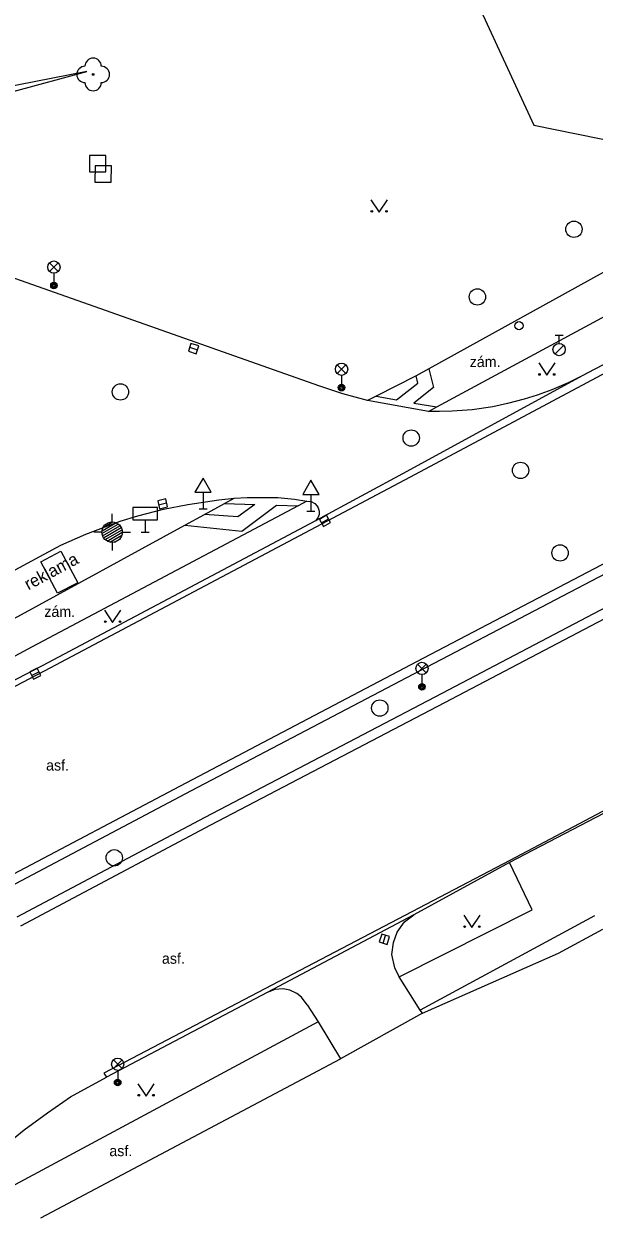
# Model space of a CAD drawing. Extents: x -598341 to -594502, y -1162301 to -1161406.
# Drawn here: x -597969.9 to -597935, y -1161919.4 to -1161846.7 of the extents above; entities that cross this region are included whole.
import ezdxf

# ---------------------------------------------------------------- set-up
doc = ezdxf.new("R2010")
doc.units = 0
for name, color, linetype in [('Vrstva 10', 7, 'Continuous'), ('Vrstva 11', 7, 'Continuous'), ('Vrstva 14', 7, 'Continuous'), ('Vrstva 22', 7, 'Continuous'), ('Vrstva 26', 7, 'Continuous'), ('Vrstva 27', 7, 'Continuous'), ('Vrstva 28', 7, 'Continuous'), ('Vrstva 31', 7, 'Continuous'), ('Vrstva 33', 7, 'Continuous'), ('Vrstva 34', 7, 'Continuous'), ('Vrstva 35', 7, 'Continuous'), ('Vrstva 36', 7, 'Continuous'), ('Vrstva 40', 7, 'Continuous'), ('Vrstva 42', 7, 'Continuous'), ('Vrstva 7', 7, 'Continuous'), ('Vrstva 8', 7, 'Continuous')]:
    doc.layers.add(name, color=color, linetype=linetype)

msp = doc.modelspace()

# ---------------------------------------------------------------- linework, layer by layer
at = {"layer": 'Vrstva 10'}
for p, q in [((-597947.4, -1161833.92), (-597938.69, -1161852.87)), ((-597938.69, -1161852.87), (-597930.8, -1161854.45)), ((-597951.84, -1161868.8), (-597971.07, -1161862.01))]:
    msp.add_line(p, q, dxfattribs=at)
for points in [[(-597823.94, -1161827.8), (-597832.38, -1161831.5), (-597840.42, -1161835.17), (-597854.76, -1161841.92), (-597866.6, -1161847.72), (-597879.13, -1161854.09), (-597893.83, -1161861.76), (-597907.06, -1161868.69), (-597919.77, -1161875.39), (-597928.69, -1161880.09), (-597944.15, -1161888.2), (-597958.48, -1161895.69), (-597970.1, -1161901.86)], [(-597929.93, -1161862.17), (-597930.11, -1161862.65), (-597930.45, -1161863.36), (-597930.68, -1161863.8), (-597931.09, -1161864.46), (-597931.41, -1161864.92), (-597931.9, -1161865.5), (-597932.53, -1161866.13), (-597933.17, -1161866.68), (-597933.83, -1161867.16), (-597934.4, -1161867.51), (-597935, -1161867.81)], [(-597906.67, -1161865.85), (-597906.96, -1161865.31), (-597908.45, -1161866.07), (-597921.02, -1161872.66), (-597930.21, -1161877.5), (-597945.43, -1161885.47), (-597959.97, -1161893.12), (-597971.26, -1161899.06)], [(-597935, -1161867.81), (-597935.73, -1161868.19)], [(-597948.86, -1161869.7), (-597950.37, -1161869.3), (-597951.84, -1161868.8)], [(-597935.73, -1161868.19), (-597936.59, -1161868.62), (-597937.58, -1161869.05), (-597938.49, -1161869.37), (-597939.28, -1161869.63), (-597940.29, -1161869.89), (-597941.2, -1161870.09), (-597942.45, -1161870.27), (-597943.68, -1161870.36), (-597944.45, -1161870.37), (-597945.14, -1161870.37)], [(-597945.14, -1161870.37), (-597948.86, -1161869.7)], [(-597967.62, -1161878.55), (-597966.09, -1161877.88), (-597964, -1161877.08), (-597962.91, -1161876.77), (-597961.35, -1161876.35), (-597959.85, -1161876.06), (-597957.97, -1161875.78), (-597957.02, -1161875.68)], [(-597957.02, -1161875.68), (-597956.23, -1161875.63), (-597955.27, -1161875.63), (-597954.36, -1161875.63), (-597953.34, -1161875.74), (-597952.57, -1161875.86)], [(-597952.57, -1161875.86), (-597952.32, -1161875.89), (-597952.08, -1161876.01), (-597951.94, -1161876.17), (-597951.88, -1161876.28), (-597951.83, -1161876.47), (-597951.83, -1161876.68), (-597951.91, -1161876.88), (-597952.05, -1161877.07)], [(-597952.05, -1161877.07), (-597968.77, -1161885.94), (-597991.02, -1161897.5)], [(-597971.47, -1161880.61), (-597967.62, -1161878.55)], [(-597914.24, -1161884.44), (-597940.17, -1161897.96)], [(-597940.17, -1161897.96), (-597946.03, -1161901.16)], [(-597946.93, -1161904.96), (-597947.2, -1161904.41), (-597947.37, -1161903.59), (-597947.28, -1161902.87), (-597947.05, -1161902.22), (-597946.6, -1161901.6), (-597946.03, -1161901.16)], [(-597945.64, -1161906.99), (-597946.93, -1161904.96)], [(-597955, -1161905.91), (-597964.84, -1161911.09)], [(-597952.56, -1161906.68), (-597952.91, -1161906.2), (-597953.19, -1161905.99), (-597953.62, -1161905.78), (-597954.02, -1161905.7), (-597954.53, -1161905.74), (-597955, -1161905.91)], [(-597952.56, -1161906.68), (-597951.88, -1161907.72)], [(-597945.49, -1161907.19), (-597945.64, -1161906.99)], [(-597951.88, -1161907.72), (-597950.52, -1161909.97)], [(-597971.78, -1161915.86), (-597969.87, -1161914.31), (-597968.45, -1161913.28), (-597967.03, -1161912.31), (-597964.84, -1161911.09)]]:
    msp.add_lwpolyline(points, dxfattribs=at)
at = {"layer": 'Vrstva 11'}
for p, q in [((-597946.03, -1161901.16), (-597955, -1161905.91)), ((-597951.88, -1161907.72), (-597972.94, -1161919.01))]:
    msp.add_line(p, q, dxfattribs=at)
for points in [[(-597929.8, -1161859.31), (-597945.12, -1161867.77)], [(-597944.62, -1161870.09), (-597930.37, -1161862.41)], [(-597906.67, -1161865.85), (-597920.8, -1161873.22), (-597929.91, -1161878.01), (-597945.23, -1161886.01), (-597959.66, -1161893.59), (-597971.1, -1161899.64)], [(-598022.53, -1161914.7), (-597995.76, -1161900.52), (-597990.72, -1161897.79), (-597968.63, -1161886.25), (-597946.23, -1161874.37), (-597930.91, -1161866.2)], [(-597945.12, -1161867.77), (-597944.82, -1161868.92), (-597946.03, -1161869.87), (-597944.62, -1161870.09)], [(-597945.12, -1161867.77), (-597945.88, -1161868.2)], [(-597907.4, -1161868.22), (-597920, -1161874.83), (-597928.97, -1161879.57), (-597944.32, -1161887.63), (-597958.82, -1161895.22), (-597970.32, -1161901.32)], [(-597935.73, -1161868.19), (-597946.45, -1161874.05), (-597952.05, -1161877.07)], [(-597948.33, -1161869.43), (-597947.08, -1161869.67), (-597945.79, -1161868.64), (-597945.88, -1161868.2)], [(-597945.88, -1161868.2), (-597948.33, -1161869.43)], [(-597948.33, -1161869.43), (-597948.86, -1161869.7)], [(-597945.14, -1161870.37), (-597944.62, -1161870.09)], [(-597897.66, -1161875.43), (-597914.68, -1161884.41), (-597916.1, -1161881.94), (-597932.21, -1161890.56), (-597930.98, -1161892.99), (-597940.15, -1161897.84), (-597965, -1161910.86), (-597964.84, -1161911.09)], [(-597960.05, -1161877.33), (-597956.56, -1161877.69), (-597954.43, -1161876.1), (-597953.1, -1161876.14)], [(-597957.61, -1161876), (-597955.76, -1161876.06), (-597956.8, -1161876.82), (-597958.84, -1161876.68)], [(-597958.84, -1161876.68), (-597957.61, -1161876)], [(-597957.61, -1161876), (-597957.02, -1161875.68)], [(-597952.57, -1161875.86), (-597953.1, -1161876.14)], [(-597953.1, -1161876.14), (-597969.39, -1161884.78), (-597991.48, -1161896.65)], [(-597960.05, -1161877.33), (-597958.84, -1161876.68)], [(-597985.72, -1161890.92), (-597985.12, -1161890.66), (-597970.26, -1161882.91), (-597960.05, -1161877.33)], [(-597968.85, -1161879.57), (-597967.62, -1161878.92), (-597966.59, -1161880.86), (-597967.83, -1161881.5), (-597968.85, -1161879.57)], [(-597946.93, -1161904.96), (-597938.78, -1161900.87), (-597940.17, -1161897.96)], [(-597934.98, -1161901.22), (-597945.64, -1161906.99)]]:
    msp.add_lwpolyline(points, dxfattribs=at)
at = {"layer": 'Vrstva 14'}
for points in [[(-598016.79, -1161904.32), (-598005.84, -1161895.51), (-598008.32, -1161877.37), (-598008.38, -1161868.65), (-598006.02, -1161864.97), (-597992.56, -1161859.34), (-597979.57, -1161853.24), (-597966.03, -1161849.58)], [(-597966.03, -1161849.58), (-597979.68, -1161852.26), (-597993.03, -1161857.48), (-598007.33, -1161863.66)]]:
    msp.add_lwpolyline(points, dxfattribs=at)
at = {"layer": 'Vrstva 22'}
msp.add_circle((-597965.65, -1161849.76), 0.05, dxfattribs=at)
for centre, start, end in [((-597965.65, -1161849.26), 0, 180), ((-597966.15, -1161849.76), 90, 270), ((-597965.15, -1161849.76), 270, 90), ((-597965.65, -1161850.26), 180, 0)]:
    msp.add_arc(centre, 0.5, start, end, dxfattribs=at)
at = {"layer": 'Vrstva 26'}
for points in [[(-597965.884, -1161855.716), (-597964.884, -1161855.724), (-597964.876, -1161854.724), (-597965.876, -1161854.716)], [(-597965.544, -1161856.346), (-597964.544, -1161856.354), (-597964.536, -1161855.354), (-597965.536, -1161855.346)]]:
    msp.add_lwpolyline(points, close=True, dxfattribs=at)
at = {"layer": 'Vrstva 27'}
for p, q in [((-597959.747, -1161866.451), (-597959.273, -1161866.609)), ((-597961.643, -1161876.087), (-597961.156, -1161875.973)), ((-597951.676, -1161877.196), (-597951.244, -1161876.944)), ((-597969.415, -1161886.52), (-597968.965, -1161886.3)), ((-597947.905, -1161902.899), (-597947.754, -1161902.422))]:
    msp.add_line(p, q, dxfattribs=at)
for points in [[(-597959.826, -1161866.689), (-597959.351, -1161866.846), (-597959.194, -1161866.371), (-597959.669, -1161866.214)], [(-597961.586, -1161876.33), (-597961.099, -1161876.216), (-597961.213, -1161875.73), (-597961.7, -1161875.843)], [(-597951.55, -1161877.412), (-597951.118, -1161877.16), (-597951.37, -1161876.728), (-597951.802, -1161876.98)], [(-597969.305, -1161886.744), (-597968.855, -1161886.524), (-597969.076, -1161886.075), (-597969.525, -1161886.296)], [(-597947.667, -1161902.974), (-597947.516, -1161902.497), (-597947.993, -1161902.347), (-597948.144, -1161902.823)]]:
    msp.add_lwpolyline(points, close=True, dxfattribs=at)
for centre in [(-597936.23, -1161859.23), (-597942.14, -1161863.37), (-597963.98, -1161869.18), (-597946.19, -1161872), (-597939.5, -1161873.98), (-597937.08, -1161879.03), (-597948.11, -1161888.52), (-597964.36, -1161897.68)]:
    msp.add_circle(centre, 0.5, dxfattribs=at)
at = {"layer": 'Vrstva 28'}
for p, q in [((-597937.39, -1161865.715), (-597936.89, -1161865.715)), ((-597937.14, -1161866.215), (-597937.14, -1161865.715)), ((-597937.398, -1161866.862), (-597936.868, -1161866.332))]:
    msp.add_line(p, q, dxfattribs=at)
msp.add_circle((-597937.14, -1161866.59), 0.375, dxfattribs=at)
at = {"layer": 'Vrstva 31'}
msp.add_circle((-597939.59, -1161865.13), 0.25, dxfattribs=at)
at = {"layer": 'Vrstva 33'}
for p, q in [((-597968.315, -1161861.81), (-597967.785, -1161861.28)), ((-597968.315, -1161861.28), (-597967.785, -1161861.81)), ((-597968.05, -1161861.92), (-597968.05, -1161862.67)), ((-597950.715, -1161868.06), (-597950.185, -1161867.53)), ((-597950.715, -1161867.53), (-597950.185, -1161868.06)), ((-597950.45, -1161868.17), (-597950.45, -1161868.92)), ((-597945.795, -1161886.36), (-597945.265, -1161885.83)), ((-597945.795, -1161885.83), (-597945.265, -1161886.36)), ((-597945.53, -1161886.47), (-597945.53, -1161887.22)), ((-597964.415, -1161910.57), (-597963.885, -1161910.04)), ((-597964.415, -1161910.04), (-597963.885, -1161910.57)), ((-597964.15, -1161910.68), (-597964.15, -1161911.43))]:
    msp.add_line(p, q, dxfattribs=at)
for centre, radius in [((-597968.05, -1161861.545), 0.375), ((-597968.05, -1161862.67), 0.2), ((-597968.05, -1161862.67), 0.145), ((-597968.05, -1161862.67), 0.0876), ((-597950.45, -1161867.795), 0.375), ((-597950.45, -1161868.92), 0.2), ((-597950.45, -1161868.92), 0.145), ((-597950.45, -1161868.92), 0.0876), ((-597945.53, -1161886.095), 0.375), ((-597945.53, -1161887.22), 0.2), ((-597945.53, -1161887.22), 0.145), ((-597945.53, -1161887.22), 0.0876), ((-597964.15, -1161910.305), 0.375), ((-597964.15, -1161911.43), 0.2), ((-597964.15, -1161911.43), 0.145), ((-597964.15, -1161911.43), 0.0876)]:
    msp.add_circle(centre, radius, dxfattribs=at)
at = {"layer": 'Vrstva 34'}
for p, q in [((-597958.92, -1161875.312), (-597958.92, -1161876.33)), ((-597952.33, -1161875.452), (-597952.33, -1161876.47)), ((-597959.17, -1161876.33), (-597958.67, -1161876.33)), ((-597952.58, -1161876.47), (-597952.08, -1161876.47)), ((-597962.47, -1161877.01), (-597962.47, -1161877.76)), ((-597962.72, -1161877.76), (-597962.22, -1161877.76))]:
    msp.add_line(p, q, dxfattribs=at)
for points in [[(-597959.42, -1161875.312), (-597958.42, -1161875.312), (-597958.92, -1161874.446)], [(-597952.83, -1161875.452), (-597951.83, -1161875.452), (-597952.33, -1161874.586)], [(-597963.22, -1161877.01), (-597961.72, -1161877.01), (-597961.72, -1161876.26), (-597963.22, -1161876.26)]]:
    msp.add_lwpolyline(points, close=True, dxfattribs=at)
at = {"layer": 'Vrstva 35'}
for p, q in [((-597964.49, -1161877.135), (-597964.49, -1161876.635)), ((-597965.11, -1161877.837), (-597964.113, -1161877.262)), ((-597965.109, -1161877.675), (-597964.254, -1161877.182)), ((-597965.075, -1161877.979), (-597964.008, -1161877.363)), ((-597965.047, -1161877.478), (-597964.456, -1161877.137)), ((-597965.011, -1161878.104), (-597963.932, -1161877.481)), ((-597965.115, -1161877.76), (-597965.615, -1161877.76)), ((-597964.92, -1161878.213), (-597963.883, -1161877.614)), ((-597964.798, -1161878.304), (-597963.865, -1161877.766)), ((-597964.63, -1161878.369), (-597963.893, -1161877.943)), ((-597964.35, -1161878.369), (-597964.033, -1161878.186)), ((-597963.865, -1161877.76), (-597963.365, -1161877.76)), ((-597964.49, -1161878.385), (-597964.49, -1161878.885))]:
    msp.add_line(p, q, dxfattribs=at)
msp.add_circle((-597964.49, -1161877.76), 0.625, dxfattribs=at)
at = {"layer": 'Vrstva 36'}
for points in [[(-597948.65, -1161857.43), (-597948.15, -1161858.18), (-597947.65, -1161857.43)], [(-597938.39, -1161867.41), (-597937.89, -1161868.16), (-597937.39, -1161867.41)], [(-597964.96, -1161882.53), (-597964.46, -1161883.28), (-597963.96, -1161882.53)], [(-597942.97, -1161901.19), (-597942.47, -1161901.94), (-597941.97, -1161901.19)], [(-597962.91, -1161911.5), (-597962.41, -1161912.25), (-597961.91, -1161911.5)]]:
    msp.add_lwpolyline(points, dxfattribs=at)
for centre in [(-597948.6, -1161858.13), (-597947.701, -1161858.13), (-597938.34, -1161868.11), (-597937.441, -1161868.11), (-597964.91, -1161883.23), (-597964.011, -1161883.23), (-597942.92, -1161901.89), (-597942.021, -1161901.89), (-597962.86, -1161912.2), (-597961.961, -1161912.2)]:
    msp.add_circle(centre, 0.05, dxfattribs=at)
at = {"layer": 'Vrstva 7'}
msp.add_line((-597937.18, -1161903.51), (-597934.47, -1161902.04), dxfattribs=at)
for points in [[(-597945.49, -1161907.19), (-597937.18, -1161903.51)], [(-597968.85, -1161919.71), (-597950.52, -1161909.97)]]:
    msp.add_lwpolyline(points, dxfattribs=at)
at = {"layer": 'Vrstva 8'}
msp.add_line((-597945.49, -1161907.19), (-597950.52, -1161909.97), dxfattribs=at)

# ---------------------------------------------------------------- texts
at = {"layer": 'Vrstva 40'}
for s, p in [('zám.', (-597942.61, -1161867.66)), ('zám.', (-597968.64, -1161882.94)), ('asf.', (-597968.53, -1161892.34)), ('asf.', (-597961.44, -1161904.16)), ('asf.', (-597964.66, -1161915.93))]:
    msp.add_text(s, height=0.65, dxfattribs=at).set_placement(p)
at = {"layer": 'Vrstva 42'}
msp.add_text('reklama', height=0.75, rotation=28.36709, dxfattribs=at).set_placement((-597969.61, -1161881.33))

doc.saveas('drawing.dxf')
